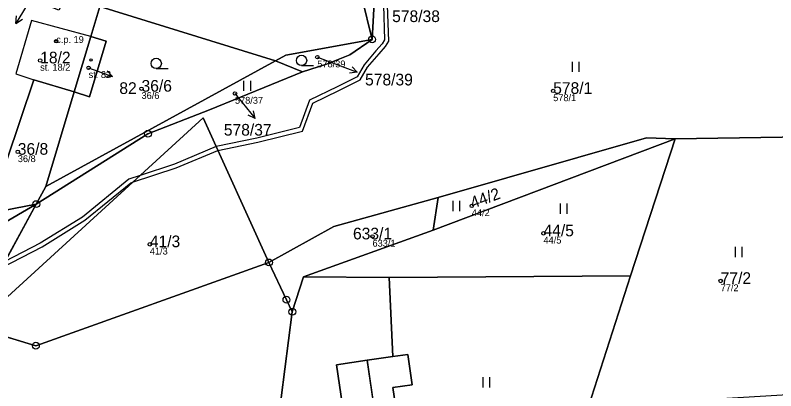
# Model space of a CAD drawing. Extents: x -680203 to -673936, y -1102717 to -1093650.
# Drawn here: x -677906.8 to -677796.1, y -1095081.2 to -1095026.5 of the extents above; entities that cross this region are included whole.
import ezdxf

# ---------------------------------------------------------------- set-up
doc = ezdxf.new("R2010")
doc.units = 0
for name, color, linetype in [('Definiční body', 7, 'Continuous'), ('Horni', 7, 'Continuous'), ('SOxx01xx_ŽSp_násyp_plocha', 7, 'Continuous'), ('SOxx02xx_Koleje_param další_Popis10', 7, 'Continuous'), ('SOxx02xx_Staničení_Popis10', 7, 'Continuous'), ('SOxxxxxx_Koleje_hlavní_body_Popis10', 7, 'Continuous'), ('SOxxxxxx_Koleje_LN_parametry_Popis10', 7, 'Continuous'), ('SOxxxxxx_Koleje_param další_Popis10', 7, 'Continuous'), ('SOxxxxxx_Osa_bod_P', 7, 'Continuous'), ('SOxxxxxx_Staničení_Popis10', 7, 'Continuous'), ('x_prac', 7, 'Continuous')]:
    doc.layers.add(name, color=color, linetype=linetype)

msp = doc.modelspace()

# ---------------------------------------------------------------- linework, layer by layer
at = {"layer": 'Definiční body'}
for centre in [(-677900.87, -1095030.3), (-677903.2, -1095033.11), (-677862.86, -1095032.62), (-677896.15, -1095034.17), (-677888.45, -1095037.22), (-677874.85, -1095037.92), (-677828.53, -1095037.54), (-677906.46, -1095046.42), (-677840.38, -1095054.29), (-677854.83, -1095058.74), (-677829.94, -1095058.29), (-677887.24, -1095059.89), (-677804.15, -1095065.23)]:
    msp.add_circle(centre, 0.25, dxfattribs=at)
at = {"layer": 'Horni'}
for points in [[(-677895.84, -1095029.6), (-677904.48, -1095027.29), (-677906.76, -1095035.07), (-677904.15, -1095035.92), (-677898.26, -1095037.67), (-677896.04, -1095038.39), (-677893.58, -1095030.28)], [(-677860.07, -1095077.43), (-677857.05, -1095097.84), (-677850.97, -1095096.94), (-677846.66, -1095096.31), (-677847.25, -1095092.33), (-677850.09, -1095092.75), (-677853.18, -1095093.21), (-677855.63, -1095076.78)]]:
    msp.add_lwpolyline(points, close=True, dxfattribs=at)
at = {"layer": 'SOxx01xx_ŽSp_násyp_plocha'}
msp.add_lwpolyline([(-677789.02, -1095012.01), (-677810.45, -1095018.67), (-677831.17, -1095018.18), (-677838.9, -1095017.92), (-677858.25, -1095016.23), (-677857.88, -1095017.74), (-677854.24, -1095018.5), (-677854.88, -1095030.03), (-677858.14, -1095032.29), (-677861.51, -1095033.65), (-677865.01, -1095034.76), (-677878.58, -1095040.28), (-677887.52, -1095043.79), (-677903.77, -1095054.03), (-677911.76, -1095068.65), (-677909.71, -1095069.07), (-677879.48, -1095041.48), (-677869.9, -1095062.53), (-677860.46, -1095057.28), (-677845.29, -1095053.06), (-677814.96, -1095044.35), (-677810.79, -1095044.52), (-677782.75, -1095044.09)], dxfattribs=at)
for points in [[(-677867.09, -1095015.83), (-677875.37, -1095014.61), (-677885.7, -1095012.4), (-677895.04, -1095013.03), (-677899.43, -1095023.72), (-677894.54, -1095025.24), (-677868.97, -1095033.18), (-677867.45, -1095032.35), (-677854.88, -1095030.03), (-677857.88, -1095017.74)], [(-677857.88, -1095017.74), (-677854.88, -1095030.03), (-677854.24, -1095018.5)], [(-677912.09, -1095021.18), (-677913.61, -1095023.56), (-677915.32, -1095029.92), (-677915.91, -1095029.69), (-677924.36, -1095058.62), (-677912.1, -1095055.64), (-677908.04, -1095047.63), (-677904.15, -1095035.92), (-677898.26, -1095037.67), (-677895.84, -1095029.6), (-677894.54, -1095025.24), (-677899.43, -1095023.72), (-677900.5, -1095025.79)], [(-677868.97, -1095033.18), (-677894.54, -1095025.24), (-677895.84, -1095029.6), (-677893.58, -1095030.28), (-677896.04, -1095038.39), (-677898.26, -1095037.67), (-677902.36, -1095051.46)], [(-677896.04, -1095038.39), (-677893.58, -1095030.28), (-677895.84, -1095029.6), (-677898.26, -1095037.67)], [(-677854.88, -1095030.03), (-677867.45, -1095032.35), (-677868.97, -1095033.18), (-677865.01, -1095034.76), (-677861.51, -1095033.65), (-677858.14, -1095032.29)], [(-677868.97, -1095033.18), (-677902.36, -1095051.46), (-677903.77, -1095054.03), (-677887.52, -1095043.79), (-677878.58, -1095040.28), (-677865.01, -1095034.76)], [(-677903.77, -1095054.03), (-677902.36, -1095051.46), (-677898.26, -1095037.67), (-677904.15, -1095035.92), (-677908.04, -1095047.63), (-677912.1, -1095055.64)], [(-677912.96, -1095071.9), (-677903.83, -1095074.66), (-677869.9, -1095062.53), (-677879.48, -1095041.48), (-677909.71, -1095069.07)], [(-677823.37, -1095083.51), (-677790.35, -1095081.5), (-677782.75, -1095044.09), (-677810.79, -1095044.52), (-677817.3, -1095064.47)], [(-677810.79, -1095044.52), (-677846, -1095057.82), (-677864.85, -1095064.63), (-677852.41, -1095064.7), (-677817.3, -1095064.47)], [(-677846, -1095057.82), (-677810.79, -1095044.52), (-677814.96, -1095044.35), (-677845.29, -1095053.06)], [(-677867.35, -1095067.96), (-677866.5, -1095069.72), (-677864.85, -1095064.63), (-677846, -1095057.82), (-677845.29, -1095053.06), (-677860.46, -1095057.28), (-677869.9, -1095062.53)], [(-677926.46, -1095065.8), (-677915.74, -1095068.19), (-677911.76, -1095068.65), (-677903.77, -1095054.03), (-677912.04, -1095058.83), (-677924.36, -1095058.62)], [(-677912.1, -1095055.64), (-677924.36, -1095058.62), (-677912.04, -1095058.83), (-677903.77, -1095054.03)], [(-677868.64, -1095086.45), (-677866.5, -1095069.72), (-677867.35, -1095067.96), (-677869.9, -1095062.53), (-677903.83, -1095074.66), (-677912.96, -1095071.9), (-677918.33, -1095070.32), (-677916.14, -1095080.9), (-677915.17, -1095099.48), (-677911.49, -1095098.28), (-677911.93, -1095103.22), (-677922.37, -1095106.68), (-677906.56, -1095102.19), (-677900.22, -1095099.03), (-677896.01, -1095096.93), (-677884.41, -1095091.97), (-677872.28, -1095087.72)], [(-677860.07, -1095077.43), (-677855.63, -1095076.78), (-677851.89, -1095076.25), (-677852.41, -1095064.7), (-677864.85, -1095064.63), (-677866.5, -1095069.72), (-677868.64, -1095086.45), (-677865.42, -1095108.28), (-677850.53, -1095106.67), (-677850.97, -1095096.94), (-677857.05, -1095097.84)], [(-677851.88, -1095080.75), (-677850.09, -1095092.75), (-677847.25, -1095092.33), (-677846.66, -1095096.31), (-677850.97, -1095096.94), (-677850.53, -1095106.67), (-677839.32, -1095105.07), (-677829.34, -1095103.64), (-677823.37, -1095083.51), (-677817.3, -1095064.47), (-677852.41, -1095064.7), (-677851.89, -1095076.25), (-677849.71, -1095075.94), (-677849.07, -1095080.34)], [(-677850.97, -1095096.94), (-677846.66, -1095096.31), (-677847.25, -1095092.33), (-677850.09, -1095092.75), (-677851.88, -1095080.75), (-677849.07, -1095080.34), (-677849.71, -1095075.94), (-677851.89, -1095076.25), (-677855.63, -1095076.78), (-677860.07, -1095077.43), (-677857.05, -1095097.84)]]:
    msp.add_lwpolyline(points, close=True, dxfattribs=at)
at = {"layer": 'SOxx02xx_Koleje_param další_Popis10'}
for centre, radius in [((-677854.88, -1095030.03), 0.5), ((-677854.88, -1095030.03), 0.0303), ((-677887.52, -1095043.79), 0.5), ((-677887.52, -1095043.79), 0.0303), ((-677903.77, -1095054.03), 0.5), ((-677903.77, -1095054.03), 0.0303), ((-677869.9, -1095062.53), 0.5), ((-677869.9, -1095062.53), 0.0303), ((-677867.35, -1095067.96), 0.5), ((-677867.35, -1095067.96), 0.0303), ((-677866.5, -1095069.72), 0.5), ((-677866.5, -1095069.72), 0.0303), ((-677903.83, -1095074.66), 0.5), ((-677903.83, -1095074.66), 0.0303)]:
    msp.add_circle(centre, radius, dxfattribs=at)
at = {"layer": 'SOxx02xx_Staničení_Popis10'}
for p, q in [((-677905.19, -1095025.13), (-677906.74, -1095027.7)), ((-677906.74, -1095027.7), (-677906.65, -1095026.59)), ((-677906.74, -1095027.7), (-677905.79, -1095027.1)), ((-677862.86, -1095032.62), (-677859.86, -1095033.76)), ((-677896.15, -1095034.17), (-677895.51, -1095034.4)), ((-677859.86, -1095033.76), (-677857.06, -1095034.83)), ((-677857.06, -1095034.83), (-677857.81, -1095034.01)), ((-677895.51, -1095034.4), (-677892.69, -1095035.43)), ((-677892.69, -1095035.43), (-677893.8, -1095035.55)), ((-677892.69, -1095035.43), (-677893.46, -1095034.61)), ((-677857.06, -1095034.83), (-677858.17, -1095034.94)), ((-677874.85, -1095037.92), (-677873.82, -1095039.21)), ((-677873.82, -1095039.21), (-677871.93, -1095041.54)), ((-677871.93, -1095041.54), (-677872.17, -1095040.45)), ((-677871.93, -1095041.54), (-677872.95, -1095041.08))]:
    msp.add_line(p, q, dxfattribs=at)
at = {"layer": 'SOxxxxxx_Koleje_hlavní_body_Popis10'}
for p, q in [((-677886.31, -1095034.28), (-677884.56, -1095034.28)), ((-677865.16, -1095033.84), (-677863.41, -1095033.84)), ((-677825.74, -1095034.78), (-677825.74, -1095033.28)), ((-677824.74, -1095034.78), (-677824.74, -1095033.28)), ((-677873.54, -1095037.55), (-677873.54, -1095036.05)), ((-677872.54, -1095037.55), (-677872.54, -1095036.05)), ((-677843.1, -1095055.06), (-677843.1, -1095053.56)), ((-677842.1, -1095055.06), (-677842.1, -1095053.56)), ((-677827.48, -1095055.45), (-677827.48, -1095053.95)), ((-677826.48, -1095055.45), (-677826.48, -1095053.95)), ((-677802, -1095061.77), (-677802, -1095060.27)), ((-677801, -1095061.77), (-677801, -1095060.27)), ((-677838.73, -1095080.73), (-677838.73, -1095079.23)), ((-677837.73, -1095080.73), (-677837.73, -1095079.23))]:
    msp.add_line(p, q, dxfattribs=at)
for centre in [(-677886.31, -1095033.53), (-677865.16, -1095033.09)]:
    msp.add_circle(centre, 0.75, dxfattribs=at)
at = {"layer": 'SOxxxxxx_Koleje_LN_parametry_Popis10'}
for points in [[(-677908.84, -1095063.31), (-677902.89, -1095060.24), (-677896.71, -1095056.39), (-677890.01, -1095050.94), (-677889.75, -1095050.85), (-677883.41, -1095048.76), (-677877.32, -1095046.22), (-677871.54, -1095045), (-677865.01, -1095043.39), (-677863.5, -1095039.32), (-677859.72, -1095037.49), (-677856.63, -1095035.93), (-677855.56, -1095034.09), (-677853.87, -1095032.12), (-677852.92, -1095031.05), (-677852.47, -1095030.27), (-677852.65, -1095025.03)], [(-677853.25, -1095025.05), (-677853.07, -1095030.11), (-677853.4, -1095030.69), (-677854.33, -1095031.72), (-677856.06, -1095033.75), (-677857.05, -1095035.47), (-677859.98, -1095036.95), (-677863.98, -1095038.88), (-677865.47, -1095042.89), (-677871.68, -1095044.42), (-677877.58, -1095045.66), (-677883.63, -1095048.2), (-677888.66, -1095049.86), (-677890.31, -1095050.4), (-677897.05, -1095055.91), (-677903.19, -1095059.72), (-677908.34, -1095062.39)]]:
    msp.add_lwpolyline(points, dxfattribs=at)
at = {"layer": 'SOxxxxxx_Koleje_param další_Popis10'}
for centre in [(-677900.88, -1095030.3), (-677895.79, -1095033.02)]:
    msp.add_circle(centre, 0.175, dxfattribs=at)
at = {"layer": 'SOxxxxxx_Staničení_Popis10'}
for p, q in [((-677904.48, -1095027.29), (-677906.76, -1095035.07)), ((-677895.84, -1095029.6), (-677904.48, -1095027.29)), ((-677906.76, -1095035.07), (-677904.15, -1095035.92)), ((-677855.63, -1095076.78), (-677853.18, -1095093.21))]:
    msp.add_line(p, q, dxfattribs=at)
at = {"layer": 'x_prac'}
for p, q in [((-677854.88, -1095030.03), (-677857.88, -1095017.74)), ((-677895.84, -1095029.6), (-677894.54, -1095025.24)), ((-677894.54, -1095025.24), (-677868.97, -1095033.18)), ((-677898.26, -1095037.67), (-677895.84, -1095029.6)), ((-677902.36, -1095051.46), (-677868.97, -1095033.18)), ((-677865.01, -1095034.76), (-677868.97, -1095033.18)), ((-677898.26, -1095037.67), (-677902.36, -1095051.46)), ((-677887.52, -1095043.79), (-677903.77, -1095054.03)), ((-677782.75, -1095044.09), (-677810.79, -1095044.52)), ((-677810.79, -1095044.52), (-677846, -1095057.82)), ((-677817.3, -1095064.47), (-677810.79, -1095044.52)), ((-677903.77, -1095054.03), (-677902.36, -1095051.46)), ((-677845.29, -1095053.06), (-677846, -1095057.82)), ((-677912.1, -1095055.64), (-677903.77, -1095054.03)), ((-677911.76, -1095068.65), (-677903.77, -1095054.03)), ((-677864.85, -1095064.63), (-677846, -1095057.82)), ((-677903.83, -1095074.66), (-677869.9, -1095062.53)), ((-677866.5, -1095069.72), (-677864.85, -1095064.63)), ((-677852.41, -1095064.7), (-677864.85, -1095064.63)), ((-677852.41, -1095064.7), (-677817.3, -1095064.47)), ((-677852.41, -1095064.7), (-677851.89, -1095076.25)), ((-677823.37, -1095083.51), (-677817.3, -1095064.47)), ((-677868.64, -1095086.45), (-677866.5, -1095069.72)), ((-677912.96, -1095071.9), (-677903.83, -1095074.66)), ((-677855.63, -1095076.78), (-677851.89, -1095076.25)), ((-677851.89, -1095076.25), (-677849.71, -1095075.94))]:
    msp.add_line(p, q, dxfattribs=at)
for points in [[(-677857.88, -1095017.74), (-677854.24, -1095018.5), (-677854.88, -1095030.03)], [(-677898.26, -1095037.67), (-677896.04, -1095038.39), (-677893.58, -1095030.28), (-677895.84, -1095029.6)], [(-677868.97, -1095033.18), (-677867.45, -1095032.35), (-677854.88, -1095030.03)], [(-677854.88, -1095030.03), (-677858.14, -1095032.29), (-677861.51, -1095033.65), (-677865.01, -1095034.76)], [(-677865.01, -1095034.76), (-677878.58, -1095040.28), (-677887.52, -1095043.79)], [(-677912.1, -1095055.64), (-677908.04, -1095047.63), (-677904.15, -1095035.92), (-677898.26, -1095037.67)], [(-677909.71, -1095069.07), (-677879.48, -1095041.48), (-677869.9, -1095062.53)], [(-677810.79, -1095044.52), (-677814.96, -1095044.35), (-677845.29, -1095053.06)], [(-677869.9, -1095062.53), (-677860.46, -1095057.28), (-677845.29, -1095053.06)], [(-677903.77, -1095054.03), (-677912.04, -1095058.83), (-677924.36, -1095058.62)], [(-677869.9, -1095062.53), (-677867.35, -1095067.96), (-677866.5, -1095069.72)], [(-677849.71, -1095075.94), (-677849.07, -1095080.34), (-677851.88, -1095080.75), (-677850.09, -1095092.75), (-677847.25, -1095092.33), (-677846.66, -1095096.31)], [(-677857.05, -1095097.84), (-677860.07, -1095077.43), (-677855.63, -1095076.78)]]:
    msp.add_lwpolyline(points, dxfattribs=at)

# ---------------------------------------------------------------- texts
at = {"layer": 'Definiční body'}
for s, p in [('c.p. 19', (-677900.87, -1095030.55)), ('578/39', (-677862.86, -1095034.11)), ('st. 18/2', (-677903.2, -1095034.6)), ('st. 82', (-677896.15, -1095035.66)), ('36/6', (-677888.45, -1095038.71)), ('578/37', (-677874.85, -1095039.41)), ('578/1', (-677828.53, -1095039.03)), ('36/8', (-677906.46, -1095047.91)), ('44/2', (-677840.38, -1095055.78)), ('633/1', (-677854.83, -1095060.23)), ('44/5', (-677829.94, -1095059.78)), ('41/3', (-677887.24, -1095061.38)), ('77/2', (-677804.15, -1095066.72))]:
    msp.add_text(s, height=1, dxfattribs=at).set_placement(p)
at = {"layer": 'SOxxxxxx_Osa_bod_P'}
for s, p in [('578/38', (-677851.97, -1095027.51)), ('18/2', (-677903.2, -1095033.53)), ('578/39', (-677855.91, -1095036.74)), ('82', (-677891.68, -1095037.98)), ('36/6', (-677888.45, -1095037.65)), ('578/1', (-677828.53, -1095037.97)), ('578/37', (-677876.47, -1095044.05)), ('36/8', (-677906.46, -1095046.84)), ('633/1', (-677857.67, -1095059.17)), ('44/5', (-677829.94, -1095058.72)), ('41/3', (-677887.24, -1095060.31)), ('77/2', (-677804.15, -1095065.66))]:
    msp.add_text(s, height=1.7, dxfattribs=at).set_placement(p)
msp.add_text('44/2', height=1.7, rotation=20, dxfattribs=at).set_placement((-677840.23, -1095054.69))

doc.saveas('drawing.dxf')
